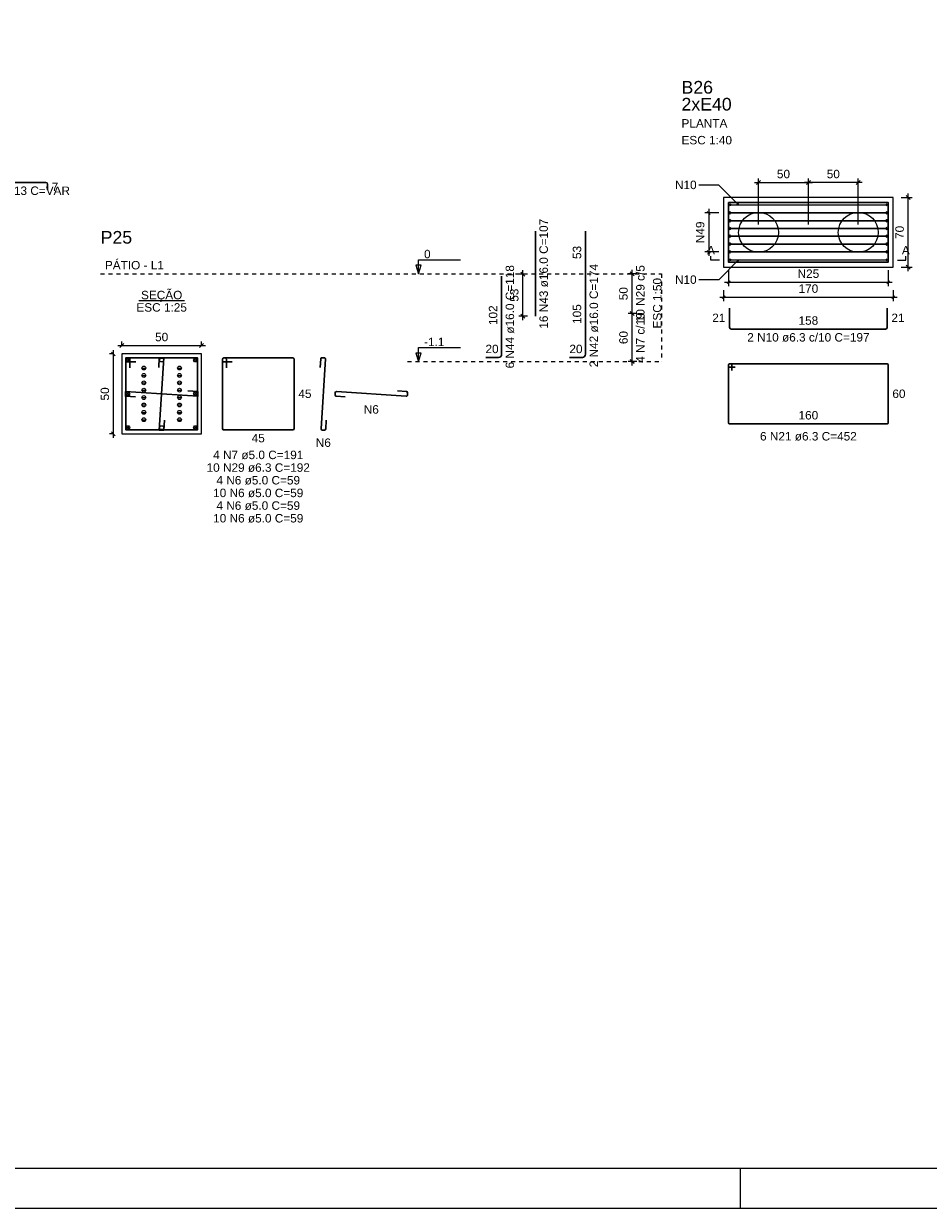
# Model space of a CAD drawing. Header units: millimetres. Extents: x 10 to 1250, y -62 to 528.
# Tile 261 of 656: x 402 to 425, y 69 to 98. Entities that reach past the tile are written whole.
import ezdxf

# ---------------------------------------------------------------- set-up
doc = ezdxf.new("R2010")
doc.units = ezdxf.units.MM
doc.header["$LTSCALE"] = 0.05
doc.linetypes.add('DOT', pattern=[6.35, 0, -6.35])
for name, color, linetype, lineweight in [('Descrição da armadura', 7, 'Continuous', 5), ('DT-Arm de distribuição', 5, 'Continuous', 5), ('DT-Barras na forma', 2, 'Continuous', 30), ('DT-Barras no corte', 5, 'Continuous', 5), ('DT-Barras rebatidas', 2, 'Continuous', 30), ('DT-Cotas', 9, 'Continuous', 5), ('DT-Forma', 5, 'Continuous', 5), ('DT-Pontilhado', 9, 'DOT', 5), ('DT-Textos', 7, 'Continuous', 5), ('DT-Título', 3, 'Continuous', 20), ('Textos armaduras', 7, 'Continuous', 5)]:
    doc.layers.add(name, color=color, linetype=linetype, lineweight=lineweight)
doc.layers.add('FOLHA_PADRÃO', color=7, linetype='Continuous')
doc.styles.add('Arial', font='arial.ttf')
doc.styles.get("Standard").update_dxf_attribs({"font": 'arial.ttf'})
doc.dimstyles.get("Standard").update_dxf_attribs({"dimtxt": 0.18, "dimasz": 0.18, "dimexe": 0.18, "dimexo": 0.0625, "dimgap": 0.1, "dimtad": 1, "dimzin": 0, "dimdsep": 46, "dimtxsty": 'Standard', "dimblk": 'OBLIQUE', "dimcen": 0.1, "dimadec": 0, "dimazin": 0, "dimtfac": 1, "dimtofl": 0, "dimtmove": 0, "dimatfit": 3, "dimldrblk": 'OBLIQUE', "dimfxl": 1, "dimtolj": 1, "dimtzin": 0, "dimarcsym": 1})
doc.dimstyles.new('UM_25.000000', dxfattribs={"dimtxt": 0.18, "dimasz": 0.1, "dimexe": 0.1, "dimexo": 0.2, "dimgap": 0, "dimtad": 1, "dimtih": 1, "dimtoh": 1, "dimdec": 1, "dimlfac": 25, "dimzin": 0, "dimdsep": 46, "dimtxsty": 'Standard', "dimcen": 0.09, "dimdle": 0.1, "dimadec": 1, "dimazin": 2, "dimtfac": 1, "dimtdec": 4, "dimtofl": 0, "dimtmove": 0, "dimatfit": 3, "dimfxl": 1, "dimtolj": 1, "dimarcsym": 0})
doc.dimstyles.new('UM_40.000000', dxfattribs={"dimtxt": 0.18, "dimasz": 0.1, "dimexe": 0.1, "dimexo": 0.2, "dimgap": 0, "dimtad": 1, "dimtih": 1, "dimtoh": 1, "dimdec": 1, "dimlfac": 40, "dimzin": 0, "dimdsep": 46, "dimtxsty": 'Standard', "dimcen": 0.09, "dimdle": 0.1, "dimadec": 1, "dimazin": 2, "dimtfac": 1, "dimtdec": 4, "dimtofl": 0, "dimtmove": 0, "dimatfit": 3, "dimfxl": 1, "dimtolj": 1, "dimarcsym": 0})
doc.dimstyles.new('UM_50.000000', dxfattribs={"dimtxt": 0.18, "dimasz": 0.1, "dimexe": 0.1, "dimexo": 0.2, "dimgap": 0.1, "dimtad": 1, "dimdec": 1, "dimlfac": 50, "dimzin": 0, "dimdsep": 46, "dimtxsty": 'Standard', "dimblk": 'OBLIQUE', "dimcen": 0.09, "dimdle": 0.1, "dimadec": 1, "dimazin": 2, "dimtfac": 1, "dimtdec": 1, "dimtofl": 0, "dimtmove": 0, "dimatfit": 3, "dimldrblk": 'OBLIQUE', "dimfxl": 1, "dimtolj": 1, "dimarcsym": 1})

# ---------------------------------------------------------------- blocks, each defined once
blk = doc.blocks.new('A1EST. 1500')
at = {"layer": 'FOLHA_PADRÃO', "color": 1, "linetype": 'Continuous'}
for p, q in [((95.5, 0), (95.5, 1)), ((0, 0), (150.008, 0))]:
    blk.add_line(p, q, dxfattribs=at)
at = {"layer": 'FOLHA_PADRÃO', "color": 6, "linetype": 'Continuous'}
blk.add_lwpolyline([(149, 58.4), (149, 1), (1, 1), (1, 58.4), (149, 58.4)], dxfattribs=at)
blk = doc.blocks.new('_Oblique')
at = {"color": 0, "linetype": 'ByBlock', "lineweight": -2}
blk.add_line((-0.5, -0.5), (0.5, 0.5), dxfattribs=at)
blk = doc.blocks.new('*D815')
at = {"layer": 'Defpoints', "color": 0, "transparency": 16777216}
for p in [(404.564, 89.951), (404.352, 87.951), (404.564, 87.951)]:
    blk.add_point(p, dxfattribs=at)
at = {"layer": 'DT-Cotas', "color": 0, "lineweight": -2, "transparency": 16777216}
for p, q in [((404.352, 90.051), (404.352, 87.851)), ((404.364, 89.951), (404.252, 89.951)), ((404.364, 87.951), (404.252, 87.951))]:
    blk.add_line(p, q, dxfattribs=at)
at = {"layer": 'DT-Cotas', "color": 0, "lineweight": -2, "transparency": 16777216, "xscale": 0.1, "yscale": 0.1, "zscale": 0.1}
for p, rotation in [((404.352, 89.951), 90), ((404.352, 87.951), 270)]:
    blk.add_blockref('_Oblique', p, dxfattribs=dict(at, rotation=rotation))
at = {"layer": 'DT-Cotas', "transparency": 16777216, "insert": (404.14, 88.951), "char_height": 0.2118, "attachment_point": 5, "rotation": 90, "style": 'Arial'}
blk.add_mtext('\\A1;50', dxfattribs=at)
blk = doc.blocks.new('*D816')
at = {"layer": 'Defpoints', "color": 0, "transparency": 16777216}
for p in [(406.564, 90.163), (404.564, 89.951), (406.564, 89.951)]:
    blk.add_point(p, dxfattribs=at)
at = {"layer": 'DT-Cotas', "color": 0, "lineweight": -2, "transparency": 16777216}
for p, q in [((404.464, 90.163), (406.664, 90.163)), ((404.564, 90.151), (404.564, 90.263)), ((406.564, 90.151), (406.564, 90.263))]:
    blk.add_line(p, q, dxfattribs=at)
at = {"layer": 'DT-Cotas', "color": 0, "lineweight": -2, "transparency": 16777216, "xscale": 0.1, "yscale": 0.1, "zscale": 0.1, "rotation": 180}
blk.add_blockref('_Oblique', (404.564, 90.163), dxfattribs=at)
at = {"layer": 'DT-Cotas', "color": 0, "lineweight": -2, "transparency": 16777216, "xscale": 0.1, "yscale": 0.1, "zscale": 0.1}
blk.add_blockref('_Oblique', (406.564, 90.163), dxfattribs=at)
at = {"layer": 'DT-Cotas', "transparency": 16777216, "insert": (405.564, 90.375), "char_height": 0.2118, "attachment_point": 5, "rotation": 0.0057, "style": 'Arial'}
blk.add_mtext('\\A1;50', dxfattribs=at)
blk = doc.blocks.new('*D817')
at = {"layer": 'Defpoints', "color": 0, "transparency": 16777216}
for p in [(414.619, 91.956), (414.937, 91.956), (414.937, 90.896)]:
    blk.add_point(p, dxfattribs=at)
at = {"layer": 'DT-Cotas', "color": 0, "lineweight": -2, "transparency": 16777216}
for p, q in [((414.737, 91.956), (414.519, 91.956)), ((414.619, 90.796), (414.619, 92.056)), ((414.737, 90.896), (414.519, 90.896))]:
    blk.add_line(p, q, dxfattribs=at)
at = {"layer": 'DT-Cotas', "color": 0, "lineweight": -2, "transparency": 16777216, "xscale": 0.1, "yscale": 0.1, "zscale": 0.1}
for p, rotation in [((414.619, 91.956), 90), ((414.619, 90.896), 270)]:
    blk.add_blockref('_Oblique', p, dxfattribs=dict(at, rotation=rotation))
at = {"layer": 'DT-Cotas', "transparency": 16777216, "insert": (414.407, 91.426), "char_height": 0.2118, "attachment_point": 5, "rotation": 90, "style": 'Arial'}
blk.add_mtext('\\A1;53', dxfattribs=at)
blk = doc.blocks.new('*D818')
at = {"layer": 'Defpoints', "color": 0, "transparency": 16777216}
for p in [(417.359, 90.963), (417.677, 90.963), (417.677, 89.763)]:
    blk.add_point(p, dxfattribs=at)
at = {"layer": 'DT-Cotas', "color": 0, "lineweight": -2, "transparency": 16777216}
for p, q in [((417.477, 90.963), (417.259, 90.963)), ((417.359, 89.663), (417.359, 91.063)), ((417.477, 89.763), (417.259, 89.763))]:
    blk.add_line(p, q, dxfattribs=at)
at = {"layer": 'DT-Cotas', "color": 0, "lineweight": -2, "transparency": 16777216, "xscale": 0.1, "yscale": 0.1, "zscale": 0.1}
for p, rotation in [((417.359, 90.963), 90), ((417.359, 89.763), 270)]:
    blk.add_blockref('_Oblique', p, dxfattribs=dict(at, rotation=rotation))
blk = doc.blocks.new('*D819')
at = {"layer": 'Defpoints', "color": 0, "transparency": 16777216}
for p in [(417.359, 91.963), (417.677, 91.963), (417.677, 90.963)]:
    blk.add_point(p, dxfattribs=at)
at = {"layer": 'DT-Cotas', "color": 0, "lineweight": -2, "transparency": 16777216}
for p, q in [((417.477, 91.963), (417.259, 91.963)), ((417.359, 90.863), (417.359, 92.063)), ((417.477, 90.963), (417.259, 90.963))]:
    blk.add_line(p, q, dxfattribs=at)
at = {"layer": 'DT-Cotas', "color": 0, "lineweight": -2, "transparency": 16777216, "xscale": 0.1, "yscale": 0.1, "zscale": 0.1}
for p, rotation in [((417.359, 91.963), 90), ((417.359, 90.963), 270)]:
    blk.add_blockref('_Oblique', p, dxfattribs=dict(at, rotation=rotation))
blk = doc.blocks.new('*D820')
at = {"layer": 'Defpoints', "color": 0, "transparency": 16777216}
for p in [(417.359, 90.963), (417.677, 90.963), (417.677, 89.763)]:
    blk.add_point(p, dxfattribs=at)
at = {"layer": 'DT-Cotas', "color": 0, "lineweight": -2, "transparency": 16777216}
for p, q in [((417.477, 90.963), (417.259, 90.963)), ((417.359, 89.663), (417.359, 91.063)), ((417.477, 89.763), (417.259, 89.763))]:
    blk.add_line(p, q, dxfattribs=at)
at = {"layer": 'DT-Cotas', "color": 0, "lineweight": -2, "transparency": 16777216, "xscale": 0.1, "yscale": 0.1, "zscale": 0.1}
for p, rotation in [((417.359, 90.963), 90), ((417.359, 89.763), 270)]:
    blk.add_blockref('_Oblique', p, dxfattribs=dict(at, rotation=rotation))
blk = doc.blocks.new('*D821')
at = {"layer": 'Defpoints', "color": 0, "transparency": 16777216}
for p in [(417.359, 91.963), (417.677, 91.963), (417.677, 90.963)]:
    blk.add_point(p, dxfattribs=at)
at = {"layer": 'DT-Cotas', "color": 0, "lineweight": -2, "transparency": 16777216}
for p, q in [((417.477, 91.963), (417.259, 91.963)), ((417.359, 90.863), (417.359, 92.063)), ((417.477, 90.963), (417.259, 90.963))]:
    blk.add_line(p, q, dxfattribs=at)
at = {"layer": 'DT-Cotas', "color": 0, "lineweight": -2, "transparency": 16777216, "xscale": 0.1, "yscale": 0.1, "zscale": 0.1}
for p, rotation in [((417.359, 91.963), 90), ((417.359, 90.963), 270)]:
    blk.add_blockref('_Oblique', p, dxfattribs=dict(at, rotation=rotation))
blk = doc.blocks.new('*D822')
at = {"layer": 'Defpoints', "color": 0, "transparency": 16777216}
for p in [(417.359, 90.963), (417.677, 90.963), (417.677, 89.763)]:
    blk.add_point(p, dxfattribs=at)
at = {"layer": 'DT-Cotas', "color": 0, "lineweight": -2, "transparency": 16777216}
for p, q in [((417.477, 90.963), (417.259, 90.963)), ((417.359, 89.663), (417.359, 91.063)), ((417.477, 89.763), (417.259, 89.763))]:
    blk.add_line(p, q, dxfattribs=at)
at = {"layer": 'DT-Cotas', "color": 0, "lineweight": -2, "transparency": 16777216, "xscale": 0.1, "yscale": 0.1, "zscale": 0.1}
for p, rotation in [((417.359, 90.963), 90), ((417.359, 89.763), 270)]:
    blk.add_blockref('_Oblique', p, dxfattribs=dict(at, rotation=rotation))
blk = doc.blocks.new('*D823')
at = {"layer": 'Defpoints', "color": 0, "transparency": 16777216}
for p in [(417.359, 91.963), (417.677, 91.963), (417.677, 90.963)]:
    blk.add_point(p, dxfattribs=at)
at = {"layer": 'DT-Cotas', "color": 0, "lineweight": -2, "transparency": 16777216}
for p, q in [((417.477, 91.963), (417.259, 91.963)), ((417.359, 90.863), (417.359, 92.063)), ((417.477, 90.963), (417.259, 90.963))]:
    blk.add_line(p, q, dxfattribs=at)
at = {"layer": 'DT-Cotas', "color": 0, "lineweight": -2, "transparency": 16777216, "xscale": 0.1, "yscale": 0.1, "zscale": 0.1}
for p, rotation in [((417.359, 91.963), 90), ((417.359, 90.963), 270)]:
    blk.add_blockref('_Oblique', p, dxfattribs=dict(at, rotation=rotation))
blk = doc.blocks.new('*D829')
at = {"layer": 'Defpoints', "color": 0, "transparency": 16777216}
for p in [(421.782, 94.25), (420.532, 93), (421.782, 93)]:
    blk.add_point(p, dxfattribs=at)
at = {"layer": 'DT-Cotas', "color": 0, "lineweight": -2, "transparency": 16777216}
for p, q in [((420.432, 94.25), (421.882, 94.25)), ((420.532, 93.2), (420.532, 94.35)), ((421.782, 93.2), (421.782, 94.35))]:
    blk.add_line(p, q, dxfattribs=at)
at = {"layer": 'DT-Cotas', "color": 0, "lineweight": -2, "transparency": 16777216, "xscale": 0.1, "yscale": 0.1, "zscale": 0.1, "rotation": 180}
blk.add_blockref('_Oblique', (420.532, 94.25), dxfattribs=at)
at = {"layer": 'DT-Cotas', "color": 0, "lineweight": -2, "transparency": 16777216, "xscale": 0.1, "yscale": 0.1, "zscale": 0.1}
blk.add_blockref('_Oblique', (421.782, 94.25), dxfattribs=at)
at = {"layer": 'DT-Cotas', "transparency": 16777216, "insert": (421.157, 94.462), "char_height": 0.2118, "attachment_point": 5, "rotation": 0.0057, "style": 'Arial'}
blk.add_mtext('\\A1;50', dxfattribs=at)
blk = doc.blocks.new('*D830')
at = {"layer": 'Defpoints', "color": 0, "transparency": 16777216}
for p in [(421.782, 94.25), (421.782, 93), (423.032, 93)]:
    blk.add_point(p, dxfattribs=at)
at = {"layer": 'DT-Cotas', "color": 0, "lineweight": -2, "transparency": 16777216}
for p, q in [((423.132, 94.25), (421.682, 94.25)), ((421.782, 93.2), (421.782, 94.35)), ((423.032, 93.2), (423.032, 94.35))]:
    blk.add_line(p, q, dxfattribs=at)
at = {"layer": 'DT-Cotas', "color": 0, "lineweight": -2, "transparency": 16777216, "xscale": 0.1, "yscale": 0.1, "zscale": 0.1, "rotation": 180}
blk.add_blockref('_Oblique', (421.782, 94.25), dxfattribs=at)
at = {"layer": 'DT-Cotas', "color": 0, "lineweight": -2, "transparency": 16777216, "xscale": 0.1, "yscale": 0.1, "zscale": 0.1}
blk.add_blockref('_Oblique', (423.032, 94.25), dxfattribs=at)
at = {"layer": 'DT-Cotas', "transparency": 16777216, "insert": (422.407, 94.462), "char_height": 0.2118, "attachment_point": 5, "rotation": 0.0057, "style": 'Arial'}
blk.add_mtext('\\A1;50', dxfattribs=at)
blk = doc.blocks.new('*D831')
at = {"layer": 'Defpoints', "color": 0, "transparency": 16777216}
for p in [(423.907, 93.875), (424.282, 93.875), (423.907, 92.125)]:
    blk.add_point(p, dxfattribs=at)
at = {"layer": 'DT-Cotas', "color": 0, "lineweight": -2, "transparency": 16777216}
for p, q in [((424.107, 93.875), (424.382, 93.875)), ((424.282, 92.025), (424.282, 93.975)), ((424.107, 92.125), (424.382, 92.125))]:
    blk.add_line(p, q, dxfattribs=at)
at = {"layer": 'DT-Cotas', "color": 0, "lineweight": -2, "transparency": 16777216, "xscale": 0.1, "yscale": 0.1, "zscale": 0.1}
for p, rotation in [((424.282, 93.875), 90), ((424.282, 92.125), 270)]:
    blk.add_blockref('_Oblique', p, dxfattribs=dict(at, rotation=rotation))
at = {"layer": 'DT-Cotas', "transparency": 16777216, "insert": (424.07, 93), "char_height": 0.2118, "attachment_point": 5, "rotation": 90, "style": 'Arial'}
blk.add_mtext('\\A1;70', dxfattribs=at)

msp = doc.modelspace()

# ---------------------------------------------------------------- linework, layer by layer
at = {"layer": 'DT-Arm de distribuição'}
for p, q in [((419.8073, 93.688), (423.7573, 93.688)), ((419.8073, 92.313), (423.7573, 92.313))]:
    msp.add_line(p, q, dxfattribs=at)
for centre in [(419.8073, 93.688), (423.7573, 93.688), (419.8073, 92.313), (423.7573, 92.313)]:
    msp.add_circle(centre, 0.025, dxfattribs=at)
at = {"layer": 'DT-Barras na forma'}
for p, q in [((419.8073, 93.488), (423.7573, 93.488)), ((419.8073, 93.293), (423.7573, 93.293)), ((419.8073, 93.098), (423.7573, 93.098)), ((419.8073, 92.903), (423.7573, 92.903)), ((419.8073, 92.708), (423.7573, 92.708)), ((419.8073, 92.513), (423.7573, 92.513))]:
    msp.add_line(p, q, dxfattribs=at)
msp.add_lwpolyline([(419.7823, 93.7505), (419.7823, 92.2505), (423.7823, 92.2505), (423.7823, 93.7505), (419.7823, 93.7505)], close=True, dxfattribs=at)
for points in [[(404.7638, 89.601), (404.7638, 89.851), (404.6638, 89.851), (404.6638, 88.051), (406.4638, 88.051), (406.4638, 89.851), (404.6638, 89.851), (404.6638, 89.751), (404.9138, 89.751)], [(405.6383, 88.2925), (405.6222, 88.043), (405.5054, 88.043), (405.6222, 89.859), (405.5054, 89.859), (405.4894, 89.6095)], [(406.2224, 89.0254), (406.4718, 89.0094), (406.4718, 88.8926), (404.6558, 89.0094), (404.6558, 88.8926), (404.9053, 88.8765)]]:
    msp.add_lwpolyline(points, dxfattribs=at)
for centre in [(419.8073, 93.488), (419.8073, 93.293), (423.7573, 93.488), (423.7573, 93.293), (419.8073, 93.098), (423.7573, 93.098), (419.8073, 92.903), (419.8073, 92.708), (423.7573, 92.903), (423.7573, 92.708), (419.8073, 92.513), (423.7573, 92.513)]:
    msp.add_circle(centre, 0.025, dxfattribs=at)
at = {"layer": 'DT-Barras no corte'}
for p, q in [((404.6678, 89.751), (404.7638, 89.847)), ((404.6678, 89.847), (404.7638, 89.751)), ((406.3638, 89.751), (406.4598, 89.847)), ((406.3638, 89.847), (406.4598, 89.751)), ((405.0582, 89.599), (405.1734, 89.599)), ((405.0582, 89.4138), (405.1734, 89.4138)), ((405.9542, 89.599), (406.0694, 89.599)), ((405.9542, 89.4138), (406.0694, 89.4138)), ((405.0582, 89.2287), (405.1734, 89.2287)), ((405.9542, 89.2287), (406.0694, 89.2287)), ((404.6678, 88.903), (404.7638, 88.999)), ((404.6678, 88.999), (404.7638, 88.903)), ((405.0582, 89.0436), (405.1734, 89.0436)), ((405.0582, 88.8584), (405.1734, 88.8584)), ((405.9542, 89.0436), (406.0694, 89.0436)), ((405.9542, 88.8584), (406.0694, 88.8584)), ((406.3638, 88.903), (406.4598, 88.999)), ((406.3638, 88.999), (406.4598, 88.903)), ((405.0582, 88.6733), (405.1734, 88.6733)), ((405.9542, 88.6733), (406.0694, 88.6733)), ((405.0582, 88.4881), (405.1734, 88.4881)), ((405.0582, 88.303), (405.1734, 88.303)), ((405.9542, 88.4881), (406.0694, 88.4881)), ((405.9542, 88.303), (406.0694, 88.303)), ((404.6678, 88.055), (404.7638, 88.151)), ((404.6678, 88.151), (404.7638, 88.055)), ((406.3638, 88.055), (406.4598, 88.151)), ((406.3638, 88.151), (406.4598, 88.055))]:
    msp.add_line(p, q, dxfattribs=at)
for centre in [(404.7158, 89.799), (405.5638, 89.799), (406.4118, 89.799), (405.1158, 89.599), (405.1158, 89.4138), (406.0118, 89.599), (406.0118, 89.4138), (405.1158, 89.2287), (406.0118, 89.2287), (404.7158, 88.951), (405.1158, 89.0436), (405.1158, 88.8584), (406.0118, 89.0436), (406.0118, 88.8584), (406.4118, 88.951), (405.1158, 88.6733), (405.1158, 88.4881), (406.0118, 88.6733), (406.0118, 88.4881), (405.1158, 88.303), (406.0118, 88.303), (404.7158, 88.103), (405.5638, 88.103), (406.4118, 88.103)]:
    msp.add_circle(centre, 0.048, dxfattribs=at)
at = {"layer": 'DT-Barras rebatidas'}
for p, q in [((400.5224, 94.2505), (402.6614, 94.2505)), ((402.7008, 94.2111), (402.7008, 94.0693)), ((414.9367, 90.8956), (414.9367, 93.0305)), ((416.1939, 91.9631), (416.1939, 93.0305)), ((414.0895, 89.9431), (414.0895, 91.9051)), ((416.1939, 89.9431), (416.1939, 91.9631)), ((419.8073, 91.1005), (419.8073, 90.6145)), ((423.7573, 90.6145), (423.7573, 91.1005)), ((419.8466, 90.5751), (423.7179, 90.5751)), ((407.0859, 89.821), (407.0859, 88.081)), ((407.0859, 89.821), (407.0859, 89.781)), ((407.1559, 89.851), (407.1159, 89.851)), ((408.8559, 89.851), (407.1159, 89.851)), ((407.1159, 89.751), (407.3359, 89.751)), ((407.1859, 89.601), (407.1859, 89.821)), ((408.8859, 88.081), (408.8859, 89.821)), ((409.5571, 89.8309), (409.5428, 89.6095)), ((409.5609, 88.0749), (409.6736, 89.8271)), ((409.6437, 89.859), (409.587, 89.859)), ((413.6895, 89.8631), (414.0095, 89.8631)), ((415.7939, 89.8631), (416.1139, 89.8631)), ((419.8374, 89.7005), (419.8059, 89.7005)), ((423.7586, 89.7005), (419.8059, 89.7005)), ((419.7823, 89.6768), (419.7823, 88.2241)), ((419.7823, 89.6768), (419.7823, 89.6453)), ((419.8059, 89.6217), (419.9466, 89.6217)), ((419.861, 89.5361), (419.861, 89.6768)), ((423.7823, 88.2241), (423.7823, 89.6768)), ((409.9128, 88.9774), (409.9128, 88.9207)), ((409.9408, 88.8908), (410.1623, 88.8765)), ((411.6968, 88.8946), (409.9447, 89.0073)), ((411.4793, 89.0254), (411.7007, 89.0112)), ((411.7288, 88.9812), (411.7288, 88.9246)), ((409.6917, 88.2925), (409.6775, 88.0711)), ((407.1159, 88.051), (408.8559, 88.051)), ((409.6475, 88.043), (409.5909, 88.043)), ((419.8059, 88.2005), (423.7586, 88.2005))]:
    msp.add_line(p, q, dxfattribs=at)
for centre, radius, start, end in [((402.6614, 94.2111), 0.0394, 0, 90), ((419.8466, 90.6145), 0.0394, 180, 270), ((423.7179, 90.6145), 0.0394, 270, 0), ((407.1159, 89.821), 0.03, 90, 180), ((407.1159, 89.821), 0.03, 90, 180), ((407.1159, 89.781), 0.03, 180, 270), ((407.1559, 89.821), 0.03, 0, 90), ((408.8559, 89.821), 0.03, 0, 90), ((409.587, 89.829), 0.03, 90, 176.31997), ((409.6437, 89.829), 0.03, 356.31997, 90), ((414.0095, 89.9431), 0.08, 270, 0), ((416.1139, 89.9431), 0.08, 270, 0), ((419.8059, 89.6768), 0.0236, 90, 180), ((419.8059, 89.6768), 0.0236, 90, 180), ((419.8374, 89.6768), 0.0236, 0, 90), ((423.7586, 89.6768), 0.0236, 0, 90), ((419.8059, 89.6453), 0.0236, 180, 270), ((409.9428, 88.9774), 0.03, 86.31997, 180), ((409.9428, 88.9207), 0.03, 180, 266.31997), ((411.6988, 88.9246), 0.03, 266.31997, 0), ((411.6988, 88.9812), 0.03, 0, 86.31997), ((419.8059, 88.2241), 0.0236, 180, 270), ((423.7586, 88.2241), 0.0236, 270, 0), ((407.1159, 88.081), 0.03, 180, 270), ((408.8559, 88.081), 0.03, 270, 0), ((409.5909, 88.073), 0.03, 176.31997, 270), ((409.6475, 88.073), 0.03, 270, 356.31997)]:
    msp.add_arc(centre, radius, start, end, dxfattribs=at)
at = {"layer": 'DT-Cotas'}
for p, q in [((419.2823, 93.588), (419.2823, 92.413)), ((419.5323, 93.488), (419.1823, 93.488)), ((419.3176, 93.4526), (419.2469, 93.5233)), ((419.5323, 92.513), (419.1823, 92.513)), ((419.3176, 92.4776), (419.2469, 92.5483)), ((419.8176, 91.7858), (419.7469, 91.7151)), ((419.7823, 92.0505), (419.7823, 91.6505)), ((423.8176, 91.7858), (423.7469, 91.7151)), ((423.7823, 92.0505), (423.7823, 91.6505)), ((419.6573, 91.5505), (419.6573, 91.2755)), ((419.6823, 91.7505), (423.8823, 91.7505)), ((423.9073, 91.5505), (423.9073, 91.2755)), ((419.5573, 91.3755), (424.0073, 91.3755)), ((419.6926, 91.4108), (419.6219, 91.3401)), ((423.9426, 91.4108), (423.8719, 91.3401))]:
    msp.add_line(p, q, dxfattribs=at)
at = {"layer": 'DT-Forma'}
for points in [[(419.6573, 93.8755), (419.6573, 92.1255), (423.9073, 92.1255), (423.9073, 93.8755), (419.6573, 93.8755)], [(404.5638, 87.951), (406.5638, 87.951), (406.5638, 89.951), (404.5638, 89.951), (404.5638, 87.951)]]:
    msp.add_lwpolyline(points, close=True, dxfattribs=at)
for centre in [(420.5323, 93.0005), (423.0323, 93.0005)]:
    msp.add_circle(centre, 0.5, dxfattribs=at)
at = {"layer": 'DT-Pontilhado', "ltscale": 0.2}
for p, q in [((404.0343, 91.9631), (418.1001, 91.9631)), ((418.1001, 91.9631), (418.1001, 89.7631)), ((411.7288, 89.7631), (418.1001, 89.7631))]:
    msp.add_line(p, q, dxfattribs=at)
at = {"layer": 'DT-Textos'}
msp.add_line((404.9916, 91.2959), (406.1361, 91.2959), dxfattribs=at)
for points in [[(419.5514, 92.3005), (419.3396, 92.3005), (419.3396, 92.4064)], [(424.0132, 92.3005), (424.225, 92.3005), (424.225, 92.4064)], [(412.0041, 91.9631), (412.0677, 92.1749), (411.9406, 92.1749), (412.0041, 91.9631), (412.0041, 92.3131), (413.0541, 92.3131)], [(412.0041, 89.7631), (412.0677, 89.9749), (411.9406, 89.9749), (412.0041, 89.7631), (412.0041, 90.1131), (413.0541, 90.1131)]]:
    msp.add_lwpolyline(points, dxfattribs=at)

# ---------------------------------------------------------------- block references
msp.add_blockref('A1EST. 1500', (324.5774, 68.5322))

# ---------------------------------------------------------------- texts
at = {"layer": 'Descrição da armadura', "linetype": 'Continuous', "char_height": 0.2118, "attachment_point": 8, "line_spacing_factor": 0.798, "style": 'Arial'}
for s, insert, width in [('13 N23 ø6.3 c/13 C=VAR', (401.5919, 93.9328), 6.71087), ('N25', (421.7823, 91.8564), 1.088351), ('2 N10 ø6.3 c/10 C=197', (421.7823, 90.2574), 6.150907), ('N6', (410.8208, 88.4529), 0.758398), ('6 N21 ø6.3 C=452', (421.7823, 87.7769), 4.8647), ('N6', (409.6173, 87.6194), 0.758398), ('4 N7 ø5.0 C=191', (407.9859, 87.3097), 4.534748), ('10 N29 ø6.3 C=192', (407.9859, 86.992), 5.194653), ('4 N6 ø5.0 C=59', (407.9859, 86.6743), 4.152775), ('10 N6 ø5.0 C=59', (407.9859, 86.3566), 4.478645), ('4 N6 ø5.0 C=59', (407.9859, 86.0389), 4.152775), ('10 N6 ø5.0 C=59', (407.9859, 85.7212), 4.478645)]:
    msp.add_mtext(s, dxfattribs=dict(at, insert=insert, width=width))
at = {"layer": 'Descrição da armadura', "linetype": 'Continuous', "char_height": 0.2118, "attachment_point": 8, "rotation": 90, "line_spacing_factor": 0.798, "style": 'Arial'}
for s, insert, width in [('16 N43 ø16.0 C=107', (415.2544, 91.9631), 5.524605), ('N49', (419.1764, 93.0005), 1.088351), ('6 N44 ø16.0 C=118', (414.4072, 90.8841), 5.194653), ('2 N42 ø16.0 C=174', (416.5116, 90.9131), 5.194653), ('10 N29 c/5', (417.6765, 91.4631), 2.869342), ('4 N7 c/19', (417.6765, 90.3631), 2.539389)]:
    msp.add_mtext(s, dxfattribs=dict(at, insert=insert, width=width))
at = {"layer": 'DT-Cotas', "linetype": 'Continuous', "char_height": 0.2118, "line_spacing_factor": 0.798, "style": 'Arial'}
for s, insert, width, attachment_point in [('N10', (418.9793, 94.0821), 1.088351, 9), ('N10', (418.9793, 91.7071), 1.088351, 9), ('170', (421.7823, 91.4814), 0.977612, 8)]:
    msp.add_mtext(s, dxfattribs=dict(at, insert=insert, width=width, attachment_point=attachment_point))
at = {"layer": 'DT-Cotas', "linetype": 'Continuous', "char_height": 0.2118, "width": 0.659905, "attachment_point": 8, "rotation": 90, "line_spacing_factor": 0.798, "style": 'Arial'}
for s, insert in [('50', (417.2529, 91.4631)), ('60', (417.2529, 90.3631))]:
    msp.add_mtext(s, dxfattribs=dict(at, insert=insert))
at = {"layer": 'DT-Textos', "line_spacing_factor": 0.798, "style": 'Arial'}
for s, insert, char_height, width, attachment_point in [('2xE40', (418.6001, 96.0508), 0.3177, 2.768993, 7), ('PLANTA', (418.6001, 95.6272), 0.2118, 2.279377, 7), ('ESC 1:40', (418.6001, 95.2036), 0.2118, 2.507973, 7), ('A', (419.3396, 92.4487), 0.2118, 0.390816, 8), ('A', (424.225, 92.4487), 0.2118, 0.390816, 8), ('0', (412.1441, 92.3481), 0.2118, 0.325871, 7), ('-1.1', (412.1441, 90.1481), 0.2118, 1.009655, 7)]:
    msp.add_mtext(s, dxfattribs=dict(at, insert=insert, char_height=char_height, width=width, attachment_point=attachment_point))
at = {"layer": 'DT-Textos', "linetype": 'Continuous', "char_height": 0.2118, "line_spacing_factor": 0.798, "style": 'Arial'}
for s, insert, width, attachment_point in [('PÁTIO - L1', (404.1402, 92.069), 2.930546, 7), ('SEÇÃO', (405.5641, 91.2577), 2.051353, 8), ('ESC 1:25', (405.5638, 91.01), 2.507973, 8)]:
    msp.add_mtext(s, dxfattribs=dict(at, insert=insert, width=width, attachment_point=attachment_point))
at = {"layer": 'DT-Textos', "linetype": 'Continuous', "insert": (418.1001, 91.8572), "char_height": 0.2118, "width": 2.507973, "attachment_point": 9, "rotation": 90, "line_spacing_factor": 0.798, "style": 'Arial'}
msp.add_mtext('ESC 1:50', dxfattribs=at)
at = {"layer": 'DT-Título', "insert": (418.6001, 96.4744), "char_height": 0.3177, "width": 1.737595, "attachment_point": 7, "line_spacing_factor": 0.798, "style": 'Arial'}
msp.add_mtext('B26', dxfattribs=at)
at = {"layer": 'DT-Título', "linetype": 'Continuous', "insert": (404.0343, 92.7128), "char_height": 0.3177, "width": 1.737595, "attachment_point": 7, "line_spacing_factor": 0.798, "style": 'Arial'}
msp.add_mtext('P25', dxfattribs=at)
at = {"layer": 'Textos armaduras', "linetype": 'Continuous', "char_height": 0.2118, "attachment_point": 7, "line_spacing_factor": 0.798, "style": 'Arial'}
for s, insert, width in [('7', (402.8067, 94.0343), 0.329953), ('21', (419.3714, 90.7516), 0.659905), ('158', (421.5348, 90.681), 0.989858), ('21', (423.8632, 90.7516), 0.659905), ('20', (413.6845, 89.969), 0.659905), ('20', (415.7889, 89.969), 0.659905), ('45', (408.9918, 88.8451), 0.659905), ('60', (423.8882, 88.8446), 0.659905), ('160', (421.5348, 88.3064), 0.989858), ('45', (407.8209, 87.7333), 0.659905)]:
    msp.add_mtext(s, dxfattribs=dict(at, insert=insert, width=width))
at = {"layer": 'Textos armaduras', "linetype": 'Continuous', "char_height": 0.2118, "attachment_point": 7, "rotation": 90, "line_spacing_factor": 0.798, "style": 'Arial'}
for s, insert, width in [('53', (416.088, 92.3318), 0.659905), ('102', (413.9836, 90.6766), 0.989858), ('105', (416.088, 90.7056), 0.989858)]:
    msp.add_mtext(s, dxfattribs=dict(at, insert=insert, width=width))

# ---------------------------------------------------------------- dimensions: what is measured, and where the dimension line sits
at = {"layer": 'DT-Cotas'}
for base, p1, p2, dimstyle, override, picture, middle in [((421.7823, 94.2505), (420.5323, 93.0005), (421.7823, 93.0005), 'UM_40.000000', {"dimtxt": 0.2118, "dimasz": 0.1, "dimexe": 0.1, "dimexo": 0.2, "dimtad": 1, "dimtih": 0, "dimtoh": 0, "dimdec": 1, "dimlfac": 40, "dimzin": 8, "dimtxsty": 'Arial', "dimblk": 'Oblique', "dimblk1": 'Oblique', "dimblk2": 'Oblique', "dimsah": 1, "dimdle": 0.1, "dimse1": 0, "dimse2": 0, "dimclrt": 256, "dimadec": 1, "dimazin": 3, "dimtmove": 2, "dimldrblk": 'Oblique'}, '*D829', (421.1573, 94.4623)), ((421.7823, 94.2505), (423.0323, 93.0005), (421.7823, 93.0005), 'UM_40.000000', {"dimtxt": 0.2118, "dimasz": 0.1, "dimexe": 0.1, "dimexo": 0.2, "dimtad": 1, "dimtih": 0, "dimtoh": 0, "dimdec": 1, "dimlfac": 40, "dimzin": 8, "dimtxsty": 'Arial', "dimblk": 'Oblique', "dimblk1": 'Oblique', "dimblk2": 'Oblique', "dimsah": 1, "dimdle": 0.1, "dimse1": 0, "dimse2": 0, "dimclrt": 256, "dimadec": 1, "dimazin": 3, "dimtmove": 2, "dimldrblk": 'Oblique'}, '*D830', (422.4073, 94.4623)), ((406.5638, 90.1628), (404.5638, 89.951), (406.5638, 89.951), 'UM_25.000000', {"dimtxt": 0.2118, "dimasz": 0.1, "dimexe": 0.1, "dimexo": 0.2, "dimtad": 1, "dimtih": 0, "dimtoh": 0, "dimdec": 1, "dimlfac": 25, "dimzin": 8, "dimtxsty": 'Arial', "dimblk": 'Oblique', "dimblk1": 'Oblique', "dimblk2": 'Oblique', "dimsah": 1, "dimdle": 0.1, "dimse1": 0, "dimse2": 0, "dimclrt": 256, "dimadec": 1, "dimazin": 3, "dimtmove": 2, "dimldrblk": 'Oblique'}, '*D816', (405.5638, 90.3746))]:
    dim = msp.add_linear_dim(base=base, p1=p1, p2=p2, dimstyle=dimstyle, override=override, dxfattribs=at)
    dim.commit()
    dim.dimension.update_dxf_attribs({"geometry": picture, "text_midpoint": middle, "dimtype": 160, "text_rotation": 0.00573})
for base, p1, p2, dimstyle, override, picture, middle in [((424.2823, 93.8755), (423.9073, 92.1255), (423.9073, 93.8755), 'UM_40.000000', {"dimtxt": 0.2118, "dimasz": 0.1, "dimexe": 0.1, "dimexo": 0.2, "dimtad": 1, "dimtih": 0, "dimtoh": 0, "dimdec": 1, "dimlfac": 40, "dimzin": 8, "dimtxsty": 'Arial', "dimblk": 'Oblique', "dimblk1": 'Oblique', "dimblk2": 'Oblique', "dimsah": 1, "dimdle": 0.1, "dimse1": 0, "dimse2": 0, "dimclrt": 256, "dimadec": 1, "dimazin": 3, "dimtmove": 2, "dimldrblk": 'Oblique'}, '*D831', (424.0705, 93.0005)), ((414.619, 91.9556), (414.9367, 90.8956), (414.9367, 91.9556), 'UM_50.000000', {"dimtxt": 0.2118, "dimasz": 0.1, "dimexe": 0.1, "dimexo": 0.2, "dimtad": 1, "dimtih": 0, "dimtoh": 0, "dimdec": 1, "dimlfac": 50, "dimzin": 8, "dimtxsty": 'Arial', "dimblk": 'Oblique', "dimblk1": 'Oblique', "dimblk2": 'Oblique', "dimsah": 1, "dimdle": 0.1, "dimse1": 0, "dimse2": 0, "dimclrt": 256, "dimadec": 1, "dimazin": 3, "dimtmove": 2, "dimldrblk": 'Oblique'}, '*D817', (414.4072, 91.4256)), ((404.352, 87.951), (404.5638, 89.951), (404.5638, 87.951), 'UM_25.000000', {"dimtxt": 0.2118, "dimasz": 0.1, "dimexe": 0.1, "dimexo": 0.2, "dimtad": 1, "dimtih": 0, "dimtoh": 0, "dimdec": 1, "dimlfac": 25, "dimzin": 8, "dimtxsty": 'Arial', "dimblk": 'Oblique', "dimblk1": 'Oblique', "dimblk2": 'Oblique', "dimsah": 1, "dimdle": 0.1, "dimse1": 0, "dimse2": 0, "dimclrt": 256, "dimadec": 1, "dimazin": 3, "dimtmove": 2, "dimldrblk": 'Oblique'}, '*D815', (404.1402, 88.951))]:
    dim = msp.add_linear_dim(base=base, p1=p1, p2=p2, angle=90, dimstyle=dimstyle, override=override, dxfattribs=at)
    dim.commit()
    dim.dimension.update_dxf_attribs({"geometry": picture, "text_midpoint": middle, "dimtype": 160, "text_rotation": 90})
for base, p1, p2, picture, middle in [((417.3588, 91.9631), (417.6765, 90.9631), (417.6765, 91.9631), '*D819', (417.147, 91.4631)), ((417.3588, 91.9631), (417.6765, 90.9631), (417.6765, 91.9631), '*D821', (417.147, 91.4631)), ((417.3588, 91.9631), (417.6765, 90.9631), (417.6765, 91.9631), '*D823', (417.147, 91.4631)), ((417.3588, 90.9631), (417.6765, 89.7631), (417.6765, 90.9631), '*D818', (417.147, 90.3631)), ((417.3588, 90.9631), (417.6765, 89.7631), (417.6765, 90.9631), '*D820', (417.147, 90.3631)), ((417.3588, 90.9631), (417.6765, 89.7631), (417.6765, 90.9631), '*D822', (417.147, 90.3631))]:
    dim = msp.add_linear_dim(base=base, p1=p1, p2=p2, angle=90, text=' ', dimstyle='UM_50.000000', override={"dimtxt": 0.2118, "dimasz": 0.1, "dimexe": 0.1, "dimexo": 0.2, "dimtad": 1, "dimtih": 0, "dimtoh": 0, "dimdec": 1, "dimlfac": 50, "dimzin": 8, "dimtxsty": 'Arial', "dimblk": 'Oblique', "dimblk1": 'Oblique', "dimblk2": 'Oblique', "dimsah": 1, "dimdle": 0.1, "dimse1": 0, "dimse2": 0, "dimclrt": 256, "dimadec": 1, "dimazin": 3, "dimtmove": 2, "dimldrblk": 'Oblique'}, dxfattribs=at)
    dim.commit()
    dim.dimension.update_dxf_attribs({"geometry": picture, "text_midpoint": middle, "dimtype": 160, "text_rotation": 90})

# ---------------------------------------------------------------- leaders
for points in [[(420.0323, 93.688), (419.5323, 94.188), (419.0323, 94.188)], [(420.0323, 92.313), (419.5323, 91.813), (419.0323, 91.813)]]:
    msp.add_leader(points, dimstyle='Standard', override={"dimasz": 0.05, "dimldrblk": 'Closed'}, dxfattribs=at)

doc.saveas('drawing.dxf')
